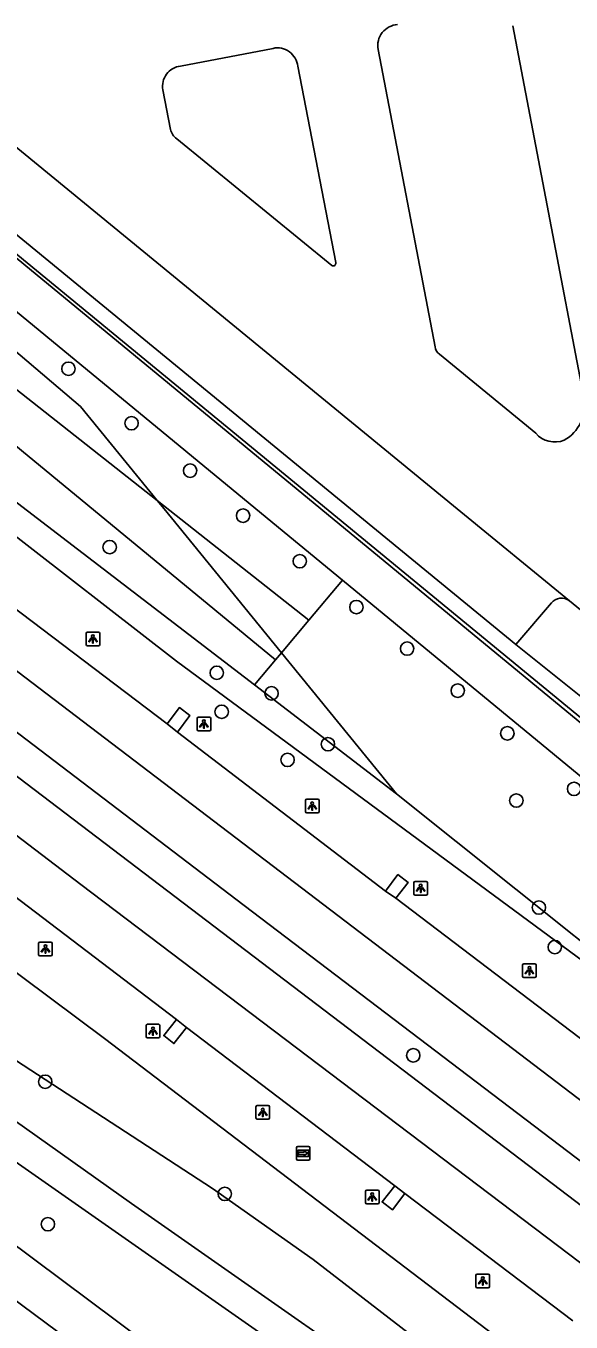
# Model space of a CAD drawing. Extents: x 158087 to 159494, y 382905 to 383981.
# Drawn here: x 159019.9 to 159059.7, y 383690.6 to 383785.3 of the extents above; entities that cross this region are included whole.
import ezdxf

# ---------------------------------------------------------------- set-up
doc = ezdxf.new("R2010")
doc.units = 0
for name, color, linetype in [('IMGEO_Berm_groen', 7, 'Continuous'), ('IMGEO_Berm_open', 7, 'Continuous'), ('IMGEO_Boom', 7, 'Continuous'), ('IMGEO_Fietspad_open', 7, 'Continuous'), ('IMGEO_Groenvoorziening', 7, 'Continuous'), ('IMGEO_Haag', 7, 'Continuous'), ('IMGEO_Hek', 7, 'Continuous'), ('IMGEO_Lichtpunt', 7, 'Continuous'), ('IMGEO_Parkeervlak_open', 7, 'Continuous'), ('IMGEO_Rijbaan_lokaal_gesloten', 7, 'Continuous'), ('IMGEO_Rijbaan_regionaal_gesloten', 7, 'Continuous'), ('IMGEO_Voetpad_gesloten', 7, 'Continuous'), ('IMGEO_Wegwijzer', 7, 'Continuous')]:
    doc.layers.add(name, color=color, linetype=linetype)

msp = doc.modelspace()

# ---------------------------------------------------------------- linework, layer by layer
at = {"layer": 'IMGEO_Berm_groen'}
for points in [[(159082.721, 383700.616), (159072.659, 383708.042), (159030.868, 383738.885), (158978.934, 383779.172), (158937.137, 383810.244), (158925.324, 383817.469)], [(158903.511, 383807.338), (158912.45, 383796.934), (158931.369, 383782.148), (158969.974, 383752.859), (159025.594, 383711.342), (159057.228, 383687.268), (159086.577, 383664.934), (159106.078, 383650.693), (159116.489, 383643.09), (159134.156, 383631.849), (159150.351, 383621.947), (159177.164, 383607.204), (159191.538, 383601.097), (159222.257, 383587.89)], [(158963.368, 383793.075), (158969.077, 383788.862), (159036.552, 383737.15)], [(159036.552, 383737.15), (159046.929, 383729.198)], [(159046.929, 383729.198), (159072.943, 383708.425), (159082.721, 383700.616)]]:
    msp.add_lwpolyline(points, dxfattribs=at)
at = {"layer": 'IMGEO_Berm_open'}
for points in [[(159030.171, 383734.294), (159031.078, 383735.498), (159031.835, 383734.906), (159030.931, 383733.708)], [(159046.125, 383722.098), (159047.033, 383723.302), (159047.789, 383722.711), (159046.874, 383721.57)], [(159031.579, 383712.149), (159030.67, 383710.959), (159029.926, 383711.55), (159030.861, 383712.728)], [(159047.544, 383700.015), (159046.63, 383698.819), (159045.878, 383699.4), (159046.799, 383700.59)]]:
    msp.add_lwpolyline(points, dxfattribs=at)
at = {"layer": 'IMGEO_Boom'}
for centre in [(159022.969, 383760.23), (159027.579, 383756.252), (159031.857, 383752.789), (159035.72, 383749.504), (159025.98, 383747.207), (159039.864, 383746.179), (159043.997, 383742.83), (159047.707, 383739.796), (159033.805, 383738.033), (159037.8, 383736.532), (159051.399, 383736.728), (159034.161, 383735.183), (159055.025, 383733.612), (159041.922, 383732.817), (159038.971, 383731.672), (159059.896, 383729.56), (159055.68, 383728.708), (159057.33, 383720.893), (159058.488, 383718.007), (159048.155, 383710.104), (159021.27, 383708.178), (159034.39, 383699.992), (159021.469, 383697.777)]:
    msp.add_circle(centre, 0.489, dxfattribs=at)
at = {"layer": 'IMGEO_Fietspad_open'}
for points in [[(159075.249, 383650.158), (159031.113, 383683.307), (158990.126, 383713.718), (158985.11, 383717.455), (158966.824, 383731.078), (158941.45, 383750.22), (158936.383, 383753.943), (158933.195, 383756.064), (158931.625, 383756.817), (158926.662, 383758.867), (158922.989, 383760.109), (158919.367, 383761.009), (158915.213, 383761.829), (158911.779, 383762.311), (158907.583, 383762.416), (158903.333, 383761.977), (158901.45, 383761.72), (158900.216, 383761.498), (158896.224, 383760.385), (158892.66, 383759.082), (158887.188, 383756.486), (158883.781, 383754.443)], [(159097.45, 383639.217), (159096.486, 383639.772), (159092.442, 383642.238), (159084.597, 383647.387), (159074.115, 383654.938), (159049.009, 383673.915), (159000, 383710.492), (158947.065, 383750), (158936.003, 383758.256)]]:
    msp.add_lwpolyline(points, dxfattribs=at)
at = {"layer": 'IMGEO_Groenvoorziening'}
for points in [[(158891.348, 383800.497), (158895.631, 383796.336), (158900.472, 383794.878), (158901.622, 383793.708), (158913.446, 383786.132), (158925.758, 383777.487), (158938.937, 383767.157), (158941.968, 383764.971), (158953.621, 383757.411), (158963.743, 383750), (159000, 383723.453), (159015.931, 383711.788), (159033.479, 383700.373), (159040.846, 383695.201), (159073.62, 383669.92), (159091.062, 383656.985), (159097.134, 383652.633), (159104.007, 383647.938)], [(159029.454, 383750.609), (159023.854, 383757.471), (159008.962, 383770.105), (159000, 383777.199), (158979.214, 383793.654), (158969.011, 383800.922)], [(158967.786, 383799.22), (159029.454, 383750.609)], [(159038.084, 383738.97), (158996.531, 383773.183), (158989.089, 383778.879), (158965.604, 383796.184)], [(158939.02, 383760.32), (158939.079, 383759.822), (158939.367, 383759.412), (158952.494, 383750), (159000, 383715.937), (159015.389, 383704.903), (159051.695, 383679.54), (159052.956, 383681.517), (159027.571, 383699.292), (159000, 383718.845)], [(159038.526, 383739.494), (159029.951, 383750), (159029.454, 383750.609)], [(159029.454, 383750.609), (159040.532, 383741.876)], [(159042.981, 383744.783), (159040.532, 383741.876)], [(159040.532, 383741.876), (159038.526, 383739.494)], [(159036.552, 383737.15), (159038.084, 383738.97)], [(159038.084, 383738.97), (159038.526, 383739.494)], [(159038.526, 383739.494), (159046.929, 383729.198)]]:
    msp.add_lwpolyline(points, dxfattribs=at)
at = {"layer": 'IMGEO_Haag'}
msp.add_lwpolyline([(159060.387, 383736.293), (159055.647, 383740.09)], dxfattribs=at)
at = {"layer": 'IMGEO_Hek'}
msp.add_lwpolyline([(159087.276, 383715.072), (159077.418, 383720.905), (159072.654, 383724.663), (159000, 383784.331), (158972.132, 383804.833)], dxfattribs=at)
at = {"layer": 'IMGEO_Lichtpunt'}
for p, q in [((159024.26, 383740.909), (159024.26, 383740.102)), ((159024.26, 383740.909), (159024.26, 383740.102)), ((159025.162, 383741.004), (159024.354, 383741.004)), ((159025.162, 383741.004), (159024.354, 383741.004)), ((159025.256, 383740.102), (159025.256, 383740.909)), ((159025.256, 383740.102), (159025.256, 383740.909)), ((159024.354, 383740.008), (159025.162, 383740.008)), ((159024.354, 383740.008), (159025.162, 383740.008)), ((159032.363, 383734.694), (159032.363, 383733.887)), ((159032.363, 383734.694), (159032.363, 383733.887)), ((159033.265, 383734.789), (159032.457, 383734.789)), ((159033.265, 383734.789), (159032.457, 383734.789)), ((159033.359, 383733.887), (159033.359, 383734.694)), ((159033.359, 383733.887), (159033.359, 383734.694)), ((159032.457, 383733.793), (159033.265, 383733.793)), ((159032.457, 383733.793), (159033.265, 383733.793)), ((159040.279, 383728.705), (159040.279, 383727.898)), ((159040.279, 383728.705), (159040.279, 383727.898)), ((159041.181, 383728.8), (159040.373, 383728.8)), ((159041.181, 383728.8), (159040.373, 383728.8)), ((159041.275, 383727.898), (159041.275, 383728.705)), ((159041.275, 383727.898), (159041.275, 383728.705)), ((159040.373, 383727.804), (159041.181, 383727.804)), ((159040.373, 383727.804), (159041.181, 383727.804)), ((159048.195, 383722.706), (159048.195, 383721.899)), ((159048.195, 383722.706), (159048.195, 383721.899)), ((159049.097, 383722.801), (159048.289, 383722.801)), ((159049.097, 383722.801), (159048.289, 383722.801)), ((159049.191, 383721.899), (159049.191, 383722.706)), ((159049.191, 383721.899), (159049.191, 383722.706)), ((159048.289, 383721.805), (159049.097, 383721.805)), ((159048.289, 383721.805), (159049.097, 383721.805)), ((159020.788, 383718.274), (159020.788, 383717.467)), ((159020.788, 383718.274), (159020.788, 383717.467)), ((159021.69, 383718.369), (159020.882, 383718.369)), ((159021.69, 383718.369), (159020.882, 383718.369)), ((159021.784, 383717.467), (159021.784, 383718.274)), ((159021.784, 383717.467), (159021.784, 383718.274)), ((159020.882, 383717.373), (159021.69, 383717.373)), ((159020.882, 383717.373), (159021.69, 383717.373)), ((159056.135, 383716.686), (159056.135, 383715.879)), ((159056.135, 383716.686), (159056.135, 383715.879)), ((159057.037, 383716.781), (159056.229, 383716.781)), ((159057.037, 383716.781), (159056.229, 383716.781)), ((159057.131, 383715.879), (159057.131, 383716.686)), ((159057.131, 383715.879), (159057.131, 383716.686)), ((159056.229, 383715.785), (159057.037, 383715.785)), ((159056.229, 383715.785), (159057.037, 383715.785)), ((159029.545, 383712.371), (159028.737, 383712.371)), ((159029.545, 383712.371), (159028.737, 383712.371)), ((159028.643, 383712.276), (159028.643, 383711.469)), ((159028.643, 383712.276), (159028.643, 383711.469)), ((159028.737, 383711.375), (159029.545, 383711.375)), ((159028.737, 383711.375), (159029.545, 383711.375)), ((159029.639, 383711.469), (159029.639, 383712.276)), ((159029.639, 383711.469), (159029.639, 383712.276)), ((159036.665, 383706.342), (159036.665, 383705.535)), ((159036.665, 383706.342), (159036.665, 383705.535)), ((159037.567, 383706.437), (159036.759, 383706.437)), ((159037.567, 383706.437), (159036.759, 383706.437)), ((159037.661, 383705.535), (159037.661, 383706.342)), ((159037.661, 383705.535), (159037.661, 383706.342)), ((159036.759, 383705.441), (159037.567, 383705.441)), ((159036.759, 383705.441), (159037.567, 383705.441)), ((159044.659, 383700.165), (159044.659, 383699.358)), ((159044.659, 383700.165), (159044.659, 383699.358)), ((159045.561, 383700.26), (159044.753, 383700.26)), ((159045.561, 383700.26), (159044.753, 383700.26)), ((159045.655, 383699.358), (159045.655, 383700.165)), ((159045.655, 383699.358), (159045.655, 383700.165)), ((159044.753, 383699.264), (159045.561, 383699.264)), ((159044.753, 383699.264), (159045.561, 383699.264)), ((159052.731, 383694.04), (159052.731, 383693.233)), ((159052.731, 383694.04), (159052.731, 383693.233)), ((159053.633, 383694.135), (159052.825, 383694.135)), ((159053.633, 383694.135), (159052.825, 383694.135)), ((159053.727, 383693.233), (159053.727, 383694.04)), ((159053.727, 383693.233), (159053.727, 383694.04)), ((159052.825, 383693.139), (159053.633, 383693.139)), ((159052.825, 383693.139), (159053.633, 383693.139))]:
    msp.add_line(p, q, dxfattribs=at)
for points in [[(159024.634, 383740.573), (159024.673, 383740.545), (159024.485, 383740.283), (159024.447, 383740.31), (159024.634, 383740.573)], [(159024.736, 383740.525), (159024.783, 383740.525), (159024.783, 383740.203), (159024.736, 383740.203), (159024.736, 383740.525)], [(159024.846, 383740.545), (159024.884, 383740.572), (159025.071, 383740.31), (159025.032, 383740.282), (159024.846, 383740.545)], [(159032.737, 383734.358), (159032.776, 383734.33), (159032.588, 383734.068), (159032.55, 383734.095), (159032.737, 383734.358)], [(159032.839, 383734.31), (159032.886, 383734.31), (159032.886, 383733.988), (159032.839, 383733.988), (159032.839, 383734.31)], [(159032.949, 383734.33), (159032.987, 383734.357), (159033.174, 383734.095), (159033.135, 383734.067), (159032.949, 383734.33)], [(159040.653, 383728.369), (159040.692, 383728.341), (159040.504, 383728.079), (159040.466, 383728.106), (159040.653, 383728.369)], [(159040.755, 383728.321), (159040.802, 383728.321), (159040.802, 383727.999), (159040.755, 383727.999), (159040.755, 383728.321)], [(159040.865, 383728.341), (159040.903, 383728.368), (159041.09, 383728.106), (159041.051, 383728.078), (159040.865, 383728.341)], [(159048.569, 383722.37), (159048.608, 383722.342), (159048.42, 383722.08), (159048.382, 383722.107), (159048.569, 383722.37)], [(159048.671, 383722.322), (159048.718, 383722.322), (159048.718, 383722), (159048.671, 383722), (159048.671, 383722.322)], [(159048.781, 383722.342), (159048.819, 383722.369), (159049.006, 383722.107), (159048.967, 383722.079), (159048.781, 383722.342)], [(159021.162, 383717.938), (159021.201, 383717.91), (159021.013, 383717.648), (159020.975, 383717.675), (159021.162, 383717.938)], [(159021.264, 383717.89), (159021.311, 383717.89), (159021.311, 383717.568), (159021.264, 383717.568), (159021.264, 383717.89)], [(159021.374, 383717.91), (159021.412, 383717.937), (159021.599, 383717.675), (159021.56, 383717.647), (159021.374, 383717.91)], [(159056.509, 383716.35), (159056.548, 383716.322), (159056.36, 383716.06), (159056.322, 383716.087), (159056.509, 383716.35)], [(159056.611, 383716.302), (159056.658, 383716.302), (159056.658, 383715.98), (159056.611, 383715.98), (159056.611, 383716.302)], [(159056.721, 383716.322), (159056.759, 383716.349), (159056.946, 383716.087), (159056.907, 383716.059), (159056.721, 383716.322)], [(159029.017, 383711.94), (159029.056, 383711.912), (159028.868, 383711.65), (159028.83, 383711.677), (159029.017, 383711.94)], [(159029.119, 383711.892), (159029.166, 383711.892), (159029.166, 383711.57), (159029.119, 383711.57), (159029.119, 383711.892)], [(159029.229, 383711.912), (159029.267, 383711.939), (159029.454, 383711.677), (159029.415, 383711.649), (159029.229, 383711.912)], [(159037.039, 383706.006), (159037.078, 383705.978), (159036.89, 383705.716), (159036.852, 383705.743), (159037.039, 383706.006)], [(159037.141, 383705.958), (159037.188, 383705.958), (159037.188, 383705.636), (159037.141, 383705.636), (159037.141, 383705.958)], [(159037.251, 383705.978), (159037.289, 383706.005), (159037.476, 383705.743), (159037.437, 383705.715), (159037.251, 383705.978)], [(159045.033, 383699.829), (159045.072, 383699.801), (159044.884, 383699.539), (159044.846, 383699.566), (159045.033, 383699.829)], [(159045.135, 383699.781), (159045.182, 383699.781), (159045.182, 383699.459), (159045.135, 383699.459), (159045.135, 383699.781)], [(159045.245, 383699.801), (159045.283, 383699.828), (159045.47, 383699.566), (159045.431, 383699.538), (159045.245, 383699.801)], [(159053.105, 383693.704), (159053.144, 383693.676), (159052.956, 383693.414), (159052.918, 383693.441), (159053.105, 383693.704)], [(159053.207, 383693.656), (159053.254, 383693.656), (159053.254, 383693.334), (159053.207, 383693.334), (159053.207, 383693.656)], [(159053.317, 383693.676), (159053.355, 383693.703), (159053.542, 383693.441), (159053.503, 383693.413), (159053.317, 383693.676)]]:
    msp.add_lwpolyline(points, dxfattribs=at)
for centre in [(159024.759, 383740.707), (159032.862, 383734.492), (159040.778, 383728.503), (159048.694, 383722.504), (159021.287, 383718.072), (159056.634, 383716.484), (159029.142, 383712.074), (159037.164, 383706.14), (159045.158, 383699.963), (159053.23, 383693.838)]:
    msp.add_circle(centre, 0.0994, dxfattribs=at)
for centre, start, end in [((159024.354, 383740.909), 90, 180), ((159024.354, 383740.909), 90, 180), ((159025.162, 383740.909), 0, 90), ((159025.162, 383740.909), 0, 90), ((159024.354, 383740.102), 180, 270), ((159024.354, 383740.102), 180, 270), ((159025.162, 383740.102), 270, 0), ((159025.162, 383740.102), 270, 360), ((159032.457, 383734.694), 90, 180), ((159032.457, 383734.694), 90, 180), ((159033.265, 383734.694), 0, 90), ((159033.265, 383734.694), 0, 90), ((159032.457, 383733.887), 180, 270), ((159032.457, 383733.887), 180, 270), ((159033.265, 383733.887), 270, 0), ((159033.265, 383733.887), 270, 360), ((159040.373, 383728.705), 90, 180), ((159040.373, 383728.705), 90, 180), ((159041.181, 383728.705), 0, 90), ((159041.181, 383728.705), 0, 90), ((159040.373, 383727.898), 180, 270), ((159040.373, 383727.898), 180, 270), ((159041.181, 383727.898), 270, 0), ((159041.181, 383727.898), 270, 360), ((159048.289, 383722.706), 90, 180), ((159048.289, 383722.706), 90, 180), ((159049.097, 383722.706), 0, 90), ((159049.097, 383722.706), 0, 90), ((159048.289, 383721.899), 180, 270), ((159048.289, 383721.899), 180, 270), ((159049.097, 383721.899), 270, 0), ((159049.097, 383721.899), 270, 360), ((159020.882, 383718.274), 90, 180), ((159020.882, 383718.274), 90, 180), ((159021.69, 383718.274), 0, 90), ((159021.69, 383718.274), 0, 90), ((159020.882, 383717.467), 180, 270), ((159020.882, 383717.467), 180, 270), ((159021.69, 383717.467), 270, 0), ((159021.69, 383717.467), 270, 360), ((159056.229, 383716.686), 90, 180), ((159056.229, 383716.686), 90, 180), ((159057.037, 383716.686), 0, 90), ((159057.037, 383716.686), 0, 90), ((159056.229, 383715.879), 180, 270), ((159056.229, 383715.879), 180, 270), ((159057.037, 383715.879), 270, 0), ((159057.037, 383715.879), 270, 360), ((159028.737, 383712.276), 90, 180), ((159028.737, 383712.276), 90, 180), ((159029.545, 383712.276), 0, 90), ((159029.545, 383712.276), 0, 90), ((159028.737, 383711.469), 180, 270), ((159028.737, 383711.469), 180, 270), ((159029.545, 383711.469), 270, 0), ((159029.545, 383711.469), 270, 360), ((159036.759, 383706.342), 90, 180), ((159036.759, 383706.342), 90, 180), ((159037.567, 383706.342), 0, 90), ((159037.567, 383706.342), 0, 90), ((159036.759, 383705.535), 180, 270), ((159036.759, 383705.535), 180, 270), ((159037.567, 383705.535), 270, 0), ((159037.567, 383705.535), 270, 360), ((159044.753, 383700.165), 90, 180), ((159044.753, 383700.165), 90, 180), ((159045.561, 383700.165), 0, 90), ((159045.561, 383700.165), 0, 90), ((159044.753, 383699.358), 180, 270), ((159044.753, 383699.358), 180, 270), ((159045.561, 383699.358), 270, 0), ((159045.561, 383699.358), 270, 360), ((159052.825, 383694.04), 90, 180), ((159052.825, 383694.04), 90, 180), ((159053.633, 383694.04), 0, 90), ((159053.633, 383694.04), 0, 90), ((159052.825, 383693.233), 180, 270), ((159052.825, 383693.233), 180, 270), ((159053.633, 383693.233), 270, 0), ((159053.633, 383693.233), 270, 360)]:
    msp.add_arc(centre, 0.0946, start, end, dxfattribs=at)
at = {"layer": 'IMGEO_Parkeervlak_open'}
for points in [[(159055.647, 383740.09), (159043.559, 383750), (159014.98, 383773.429)], [(159055.647, 383740.09), (159058.238, 383743.135)]]:
    msp.add_lwpolyline(points, dxfattribs=at)
msp.add_arc((159058.98, 383742.494), 0.981, 53.80222, 139.1542, dxfattribs=at)
at = {"layer": 'IMGEO_Rijbaan_lokaal_gesloten'}
for points in [[(159055.432, 383785.256), (159060.627, 383758.003)], [(159031.146, 383782.326), (159037.911, 383783.619)], [(159049.744, 383761.833), (159045.584, 383783.542)], [(159039.712, 383782.31), (159042.487, 383767.974)], [(159030.423, 383777.69), (159029.859, 383780.591)], [(159017.349, 383777.872), (159051.364, 383750), (159059.559, 383743.285)], [(159042.21, 383767.754), (159030.879, 383777.012)], [(159057.095, 383755.515), (159050.067, 383761.281)], [(159059.559, 383743.285), (159062.798, 383740.641)]]:
    msp.add_lwpolyline(points, dxfattribs=at)
for centre, radius, start, end in [((159047.094, 383783.82), 1.536, 93.14391, 190.42157), ((159038.228, 383782.162), 1.491, 5.70531, 102.274), ((159031.333, 383780.842), 1.496, 97.19659, 189.66834), ((159031.517, 383777.934), 1.121, 192.548, 235.2989), ((159042.294, 383767.932), 0.197, 244.72472, 12.19016), ((159050.528, 383761.922), 0.789, 186.43961, 234.22803), ((159057.753, 383757.549), 2.91, 299.3684, 8.9826), ((159058.492, 383756.735), 1.855, 221.14283, 291.78257)]:
    msp.add_arc(centre, radius, start, end, dxfattribs=at)
at = {"layer": 'IMGEO_Rijbaan_regionaal_gesloten'}
for points in [[(158916.261, 383816.783), (158928.034, 383807.485), (158943.761, 383795.523), (158960.529, 383782.768), (158989.893, 383760.433), (159009.14, 383745.793), (159067.635, 383701.28)], [(159065.54, 383698.458), (159035.196, 383721.511), (158969.09, 383771.838), (158912.434, 383814.964)], [(158909.887, 383813.753), (158966.637, 383770.42), (159063.996, 383696.408)], [(159062.009, 383693.704), (159023.873, 383722.566), (158989.348, 383748.876), (158967.516, 383765.514), (158945.802, 383782.061), (158926.241, 383796.967), (158906.518, 383812.152)], [(159014.969, 383745.815), (159030.171, 383734.294)], [(159030.171, 383734.294), (159030.931, 383733.708)], [(159030.931, 383733.708), (159046.125, 383722.098)], [(159030.861, 383712.728), (159015.635, 383724.277)], [(159046.125, 383722.098), (159046.874, 383721.57)], [(159046.874, 383721.57), (159062.093, 383710.009)], [(159031.579, 383712.149), (159030.861, 383712.728)], [(159046.799, 383700.59), (159031.579, 383712.149)], [(159047.544, 383700.015), (159046.799, 383700.59)], [(159059.8, 383690.729), (159047.544, 383700.015)]]:
    msp.add_lwpolyline(points, dxfattribs=at)
at = {"layer": 'IMGEO_Voetpad_gesloten'}
for points in [[(158972.03, 383804.707), (158995.374, 383787.462), (159000, 383783.909), (159003.102, 383781.527), (159041.409, 383750), (159072.084, 383724.754)], [(159042.981, 383744.783), (159036.644, 383750), (159001.257, 383779.136), (159000, 383780.098), (158993.653, 383784.956), (158970.094, 383802.316)], [(159070.084, 383722.467), (159042.981, 383744.783)]]:
    msp.add_lwpolyline(points, dxfattribs=at)
at = {"layer": 'IMGEO_Wegwijzer'}
for p, q in [((159039.614, 383702.558), (159039.614, 383703.358)), ((159039.614, 383703.358), (159039.614, 383702.558)), ((159039.714, 383703.458), (159040.504, 383703.458)), ((159040.504, 383703.458), (159039.714, 383703.458)), ((159040.604, 383703.358), (159040.604, 383702.558)), ((159040.604, 383702.558), (159040.604, 383703.358)), ((159040.504, 383702.458), (159039.714, 383702.458)), ((159039.714, 383702.458), (159040.504, 383702.458))]:
    msp.add_line(p, q, dxfattribs=at)
for points in [[(159039.715, 383703.19), (159040.503, 383703.19), (159040.503, 383702.726), (159039.715, 383702.726), (159039.715, 383703.19)], [(159039.78, 383703.042), (159039.78, 383702.958), (159039.78, 383702.874), (159040.191, 383702.874), (159040.191, 383702.791), (159040.438, 383702.958), (159040.191, 383703.125), (159040.191, 383703.042), (159039.78, 383703.042)]]:
    msp.add_lwpolyline(points, dxfattribs=at)
for centre, start, end in [((159039.714, 383703.358), 90, 180), ((159039.714, 383703.358), 90, 180), ((159040.504, 383703.358), 0, 90), ((159040.504, 383703.358), 360, 90), ((159039.714, 383702.558), 180, 270), ((159039.714, 383702.558), 180, 270), ((159040.504, 383702.558), 270, 0), ((159040.504, 383702.558), 270, 0)]:
    msp.add_arc(centre, 0.1, start, end, dxfattribs=at)

doc.saveas('drawing.dxf')
